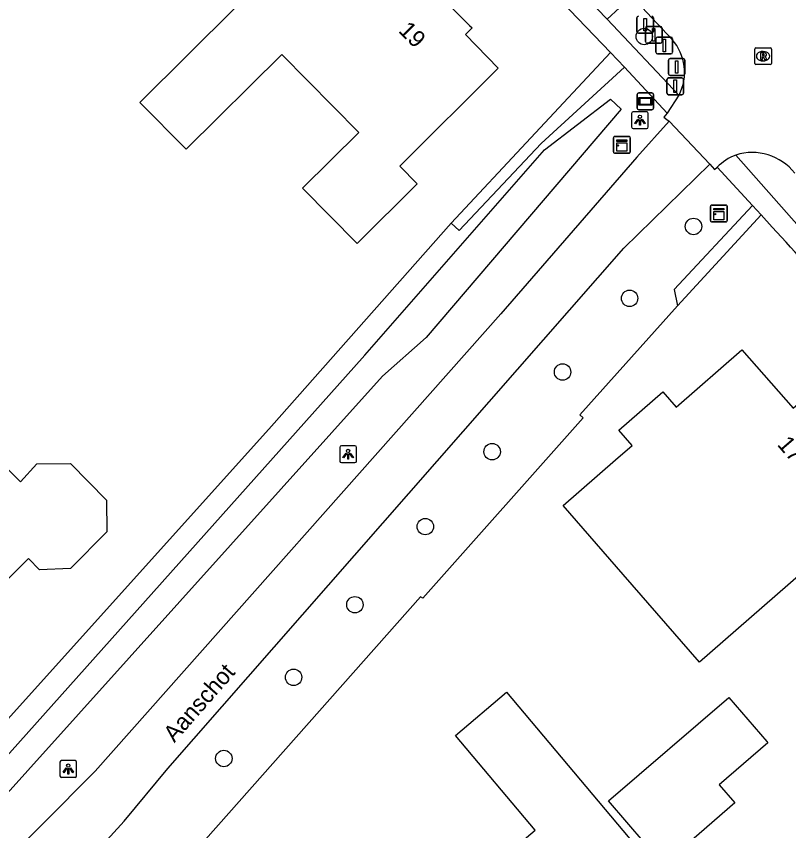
# Model space of a CAD drawing. Extents: x 160457 to 162082, y 388340 to 389736.
# Drawn here: x 160934.3 to 160980.31, y 389294.37 to 389342.85 of the extents above; entities that cross this region are included whole.
import ezdxf

# ---------------------------------------------------------------- set-up
doc = ezdxf.new("R2010")
doc.units = 0
for name, color, linetype in [('IMGEO_Afsluitpaal', 7, 'Continuous'), ('IMGEO_Berm_groen', 7, 'Continuous'), ('IMGEO_Boom', 7, 'Continuous'), ('IMGEO_Grasland_overig', 7, 'Continuous'), ('IMGEO_Groenvoorziening', 7, 'Continuous'), ('IMGEO_Kast', 7, 'Continuous'), ('IMGEO_Lichtpunt', 7, 'Continuous'), ('IMGEO_Openbare_ruimte_label', 7, 'Continuous'), ('IMGEO_Pand', 7, 'Continuous'), ('IMGEO_Pand_nummerreeks', 7, 'Continuous'), ('IMGEO_Pand_vergunning_verleend', 7, 'Continuous'), ('IMGEO_Parkeervlak_open', 7, 'Continuous'), ('IMGEO_Rijbaan_lokaal_gesloten', 7, 'Continuous'), ('IMGEO_Rioolput', 7, 'Continuous'), ('IMGEO_Verklikker', 7, 'Continuous'), ('IMGEO_Voetpad_open', 7, 'Continuous'), ('IMGEO_Waterloop', 7, 'Continuous')]:
    doc.layers.add(name, color=color, linetype=linetype)

msp = doc.modelspace()

# ---------------------------------------------------------------- linework, layer by layer
at = {"layer": 'IMGEO_Afsluitpaal'}
for p, q in [((160971.261, 389341.954), (160971.261, 389342.754)), ((160971.261, 389342.754), (160971.261, 389341.954)), ((160972.251, 389342.754), (160972.251, 389341.954)), ((160972.251, 389341.954), (160972.251, 389342.754)), ((160972.151, 389341.854), (160971.361, 389341.854)), ((160971.361, 389341.854), (160972.151, 389341.854)), ((160971.772, 389341.346), (160971.772, 389342.146)), ((160971.772, 389342.146), (160971.772, 389341.346)), ((160971.872, 389342.246), (160972.662, 389342.246)), ((160972.662, 389342.246), (160971.872, 389342.246)), ((160972.762, 389342.146), (160972.762, 389341.346)), ((160972.762, 389341.346), (160972.762, 389342.146)), ((160972.401, 389340.717), (160972.401, 389341.517)), ((160972.401, 389341.517), (160972.401, 389340.717)), ((160972.501, 389341.617), (160973.291, 389341.617)), ((160973.291, 389341.617), (160972.501, 389341.617)), ((160973.391, 389341.517), (160973.391, 389340.717)), ((160973.391, 389340.717), (160973.391, 389341.517)), ((160972.662, 389341.246), (160971.872, 389341.246)), ((160971.872, 389341.246), (160972.662, 389341.246)), ((160973.291, 389340.617), (160972.501, 389340.617)), ((160972.501, 389340.617), (160973.291, 389340.617)), ((160973.139, 389339.436), (160973.139, 389340.236)), ((160973.139, 389340.236), (160973.139, 389339.436)), ((160973.239, 389340.336), (160974.029, 389340.336)), ((160974.029, 389340.336), (160973.239, 389340.336)), ((160974.129, 389340.236), (160974.129, 389339.436)), ((160974.129, 389339.436), (160974.129, 389340.236)), ((160973.052, 389338.286), (160973.052, 389339.086)), ((160973.052, 389339.086), (160973.052, 389338.286)), ((160973.152, 389339.186), (160973.942, 389339.186)), ((160973.942, 389339.186), (160973.152, 389339.186)), ((160974.029, 389339.336), (160973.239, 389339.336)), ((160973.239, 389339.336), (160974.029, 389339.336)), ((160974.042, 389339.086), (160974.042, 389338.286)), ((160974.042, 389338.286), (160974.042, 389339.086)), ((160973.942, 389338.186), (160973.152, 389338.186)), ((160973.152, 389338.186), (160973.942, 389338.186))]:
    msp.add_line(p, q, dxfattribs=at)
for points in [[(160971.681, 389342.729), (160971.831, 389342.729), (160971.831, 389341.979), (160971.681, 389341.979), (160971.681, 389342.729)], [(160972.192, 389342.121), (160972.342, 389342.121), (160972.342, 389341.371), (160972.192, 389341.371), (160972.192, 389342.121)], [(160972.821, 389341.492), (160972.971, 389341.492), (160972.971, 389340.742), (160972.821, 389340.742), (160972.821, 389341.492)], [(160973.559, 389340.211), (160973.709, 389340.211), (160973.709, 389339.461), (160973.559, 389339.461), (160973.559, 389340.211)], [(160973.472, 389339.061), (160973.622, 389339.061), (160973.622, 389338.311), (160973.472, 389338.311), (160973.472, 389339.061)]]:
    msp.add_lwpolyline(points, dxfattribs=at)
for centre, start, end in [((160971.361, 389342.754), 90, 180), ((160971.361, 389342.754), 90, 180), ((160972.151, 389342.754), 0, 90), ((160972.151, 389342.754), 360, 90), ((160971.361, 389341.954), 180, 270), ((160971.361, 389341.954), 180, 270), ((160971.872, 389342.146), 90, 180), ((160971.872, 389342.146), 90, 180), ((160972.151, 389341.954), 270, 0), ((160972.151, 389341.954), 270, 0), ((160972.662, 389342.146), 0, 90), ((160972.662, 389342.146), 360, 90), ((160972.501, 389341.517), 90, 180), ((160972.501, 389341.517), 90, 180), ((160973.291, 389341.517), 0, 90), ((160973.291, 389341.517), 360, 90), ((160971.872, 389341.346), 180, 270), ((160971.872, 389341.346), 180, 270), ((160972.662, 389341.346), 270, 0), ((160972.662, 389341.346), 270, 0), ((160972.501, 389340.717), 180, 270), ((160972.501, 389340.717), 180, 270), ((160973.291, 389340.717), 270, 0), ((160973.291, 389340.717), 270, 0), ((160973.239, 389340.236), 90, 180), ((160973.239, 389340.236), 90, 180), ((160974.029, 389340.236), 0, 90), ((160974.029, 389340.236), 360, 90), ((160973.239, 389339.436), 180, 270), ((160973.239, 389339.436), 180, 270), ((160974.029, 389339.436), 270, 0), ((160974.029, 389339.436), 270, 0), ((160973.152, 389339.086), 90, 180), ((160973.152, 389339.086), 90, 180), ((160973.942, 389339.086), 0, 90), ((160973.942, 389339.086), 360, 90), ((160973.152, 389338.286), 180, 270), ((160973.152, 389338.286), 180, 270), ((160973.942, 389338.286), 270, 0), ((160973.942, 389338.286), 270, 0)]:
    msp.add_arc(centre, 0.1, start, end, dxfattribs=at)
at = {"layer": 'IMGEO_Berm_groen'}
for points in [[(160970.524, 389339.819), (160965.556, 389335.274), (160960.675, 389330.099), (160960.209, 389330.53)], [(160928.952, 389295.641), (160949.497, 389318.447), (160960.209, 389330.53)]]:
    msp.add_lwpolyline(points, dxfattribs=at)
at = {"layer": 'IMGEO_Boom'}
for centre in [(160971.703, 389341.649), (160974.636, 389330.341), (160970.829, 389326.062), (160966.837, 389321.674), (160962.643, 389316.932), (160958.662, 389312.472), (160954.469, 389307.82), (160950.817, 389303.5), (160946.664, 389298.667)]:
    msp.add_circle(centre, 0.489, dxfattribs=at)
at = {"layer": 'IMGEO_Grasland_overig'}
for points in [[(160960.209, 389330.53), (160969.702, 389340.704)], [(160978.149, 389331.58), (160973.489, 389326.584), (160973.691, 389325.611)], [(160978.659, 389331.024), (160973.691, 389325.611)]]:
    msp.add_lwpolyline(points, dxfattribs=at)
at = {"layer": 'IMGEO_Groenvoorziening'}
msp.add_lwpolyline([(160973.691, 389325.611), (160967.858, 389319.117), (160968.065, 389318.948), (160958.517, 389308.217), (160958.376, 389308.295), (160938.166, 389285.49)], dxfattribs=at)
at = {"layer": 'IMGEO_Kast'}
for p, q in [((160969.872, 389334.774), (160969.872, 389335.615)), ((160969.872, 389335.615), (160969.872, 389334.774)), ((160969.947, 389335.699), (160970.788, 389335.699)), ((160970.788, 389335.699), (160969.947, 389335.699)), ((160970.872, 389335.624), (160970.872, 389334.783)), ((160970.872, 389334.783), (160970.872, 389335.624)), ((160970.797, 389334.699), (160969.956, 389334.699)), ((160969.956, 389334.699), (160970.797, 389334.699)), ((160975.647, 389330.691), (160975.647, 389331.532)), ((160975.647, 389331.532), (160975.647, 389330.691)), ((160975.722, 389331.616), (160976.563, 389331.616)), ((160976.563, 389331.616), (160975.722, 389331.616)), ((160976.647, 389331.541), (160976.647, 389330.7)), ((160976.647, 389330.7), (160976.647, 389331.541)), ((160976.572, 389330.616), (160975.731, 389330.616)), ((160975.731, 389330.616), (160976.572, 389330.616))]:
    msp.add_line(p, q, dxfattribs=at)
for points in [[(160970.067, 389335.489), (160970.667, 389335.489), (160970.667, 389335.404), (160970.067, 389335.404), (160970.067, 389335.489)], [(160970.067, 389335.314), (160970.667, 389335.314), (160970.667, 389334.825), (160970.067, 389334.825), (160970.067, 389335.314)], [(160975.842, 389331.406), (160976.442, 389331.406), (160976.442, 389331.321), (160975.842, 389331.321), (160975.842, 389331.406)], [(160975.842, 389331.231), (160976.442, 389331.231), (160976.442, 389330.742), (160975.842, 389330.742), (160975.842, 389331.231)]]:
    msp.add_lwpolyline(points, dxfattribs=at)
for centre in [(160970.151, 389335.163), (160975.926, 389331.08)]:
    msp.add_circle(centre, 0.0377, dxfattribs=at)
for centre, start, end in [((160969.95, 389335.621), 92.4484, 184.2845), ((160969.95, 389335.621), 92.4484, 184.2845), ((160970.794, 389335.621), 2.4484, 94.2845), ((160970.794, 389335.621), 2.4484, 94.2845), ((160969.95, 389334.777), 182.4484, 274.2845), ((160969.95, 389334.777), 182.4484, 274.2845), ((160970.794, 389334.777), 272.4484, 4.2845), ((160970.794, 389334.777), 272.4484, 4.2845), ((160975.725, 389331.538), 92.4484, 184.2845), ((160975.725, 389331.538), 92.4484, 184.2845), ((160976.569, 389331.538), 2.4484, 94.2845), ((160976.569, 389331.538), 2.4484, 94.2845), ((160976.569, 389330.694), 272.4484, 4.2845), ((160976.569, 389330.694), 272.4484, 4.2845), ((160975.725, 389330.694), 182.4484, 274.2845), ((160975.725, 389330.694), 182.4484, 274.2845)]:
    msp.add_arc(centre, 0.0779, start, end, dxfattribs=at)
at = {"layer": 'IMGEO_Lichtpunt'}
for p, q in [((160970.948, 389337.072), (160970.948, 389336.265)), ((160970.948, 389337.072), (160970.948, 389336.265)), ((160971.85, 389337.167), (160971.042, 389337.167)), ((160971.85, 389337.167), (160971.042, 389337.167)), ((160971.944, 389336.265), (160971.944, 389337.072)), ((160971.944, 389336.265), (160971.944, 389337.072)), ((160971.042, 389336.171), (160971.85, 389336.171)), ((160971.042, 389336.171), (160971.85, 389336.171)), ((160953.568, 389317.184), (160953.568, 389316.377)), ((160953.568, 389317.184), (160953.568, 389316.377)), ((160954.47, 389317.279), (160953.662, 389317.279)), ((160954.47, 389317.279), (160953.662, 389317.279)), ((160954.564, 389316.377), (160954.564, 389317.184)), ((160954.564, 389316.377), (160954.564, 389317.184)), ((160953.662, 389316.283), (160954.47, 389316.283)), ((160953.662, 389316.283), (160954.47, 389316.283)), ((160936.899, 389298.446), (160936.899, 389297.639)), ((160936.899, 389298.446), (160936.899, 389297.639)), ((160937.801, 389298.541), (160936.993, 389298.541)), ((160937.801, 389298.541), (160936.993, 389298.541)), ((160937.895, 389297.639), (160937.895, 389298.446)), ((160937.895, 389297.639), (160937.895, 389298.446)), ((160936.993, 389297.545), (160937.801, 389297.545)), ((160936.993, 389297.545), (160937.801, 389297.545))]:
    msp.add_line(p, q, dxfattribs=at)
for points in [[(160971.322, 389336.736), (160971.361, 389336.708), (160971.173, 389336.446), (160971.135, 389336.473), (160971.322, 389336.736)], [(160971.424, 389336.688), (160971.471, 389336.688), (160971.471, 389336.366), (160971.424, 389336.366), (160971.424, 389336.688)], [(160971.534, 389336.708), (160971.572, 389336.735), (160971.759, 389336.473), (160971.72, 389336.445), (160971.534, 389336.708)], [(160953.942, 389316.848), (160953.981, 389316.82), (160953.793, 389316.558), (160953.755, 389316.585), (160953.942, 389316.848)], [(160954.044, 389316.8), (160954.091, 389316.8), (160954.091, 389316.478), (160954.044, 389316.478), (160954.044, 389316.8)], [(160954.154, 389316.82), (160954.192, 389316.847), (160954.379, 389316.585), (160954.34, 389316.557), (160954.154, 389316.82)], [(160937.273, 389298.11), (160937.312, 389298.082), (160937.124, 389297.82), (160937.086, 389297.847), (160937.273, 389298.11)], [(160937.375, 389298.062), (160937.422, 389298.062), (160937.422, 389297.74), (160937.375, 389297.74), (160937.375, 389298.062)], [(160937.485, 389298.082), (160937.523, 389298.109), (160937.71, 389297.847), (160937.671, 389297.819), (160937.485, 389298.082)]]:
    msp.add_lwpolyline(points, dxfattribs=at)
for centre in [(160971.447, 389336.87), (160954.067, 389316.982), (160937.398, 389298.244)]:
    msp.add_circle(centre, 0.0994, dxfattribs=at)
for centre, start, end in [((160971.042, 389337.072), 90, 180), ((160971.042, 389337.072), 90, 180), ((160971.85, 389337.072), 0, 90), ((160971.85, 389337.072), 0, 90), ((160971.042, 389336.265), 180, 270), ((160971.042, 389336.265), 180, 270), ((160971.85, 389336.265), 270, 0), ((160971.85, 389336.265), 270, 360), ((160953.662, 389317.184), 90, 180), ((160953.662, 389317.184), 90, 180), ((160954.47, 389317.184), 0, 90), ((160954.47, 389317.184), 0, 90), ((160953.662, 389316.377), 180, 270), ((160953.662, 389316.377), 180, 270), ((160954.47, 389316.377), 270, 0), ((160954.47, 389316.377), 270, 360), ((160936.993, 389298.446), 90, 180), ((160936.993, 389298.446), 90, 180), ((160937.801, 389298.446), 0, 90), ((160937.801, 389298.446), 0, 90), ((160936.993, 389297.639), 180, 270), ((160936.993, 389297.639), 180, 270), ((160937.801, 389297.639), 270, 0), ((160937.801, 389297.639), 270, 360)]:
    msp.add_arc(centre, 0.0946, start, end, dxfattribs=at)
at = {"layer": 'IMGEO_Pand'}
for points in [[(160953.044, 389349.042), (160955.561, 389346.514), (160955.951, 389346.902), (160957.89, 389344.954), (160958.272, 389345.335), (160958.412, 389345.194), (160961.303, 389342.302), (160961.446, 389342.159), (160961.054, 389341.779), (160962.995, 389339.773), (160957.136, 389333.938), (160958.186, 389332.884), (160954.613, 389329.334), (160951.357, 389332.628), (160954.701, 389335.933), (160950.119, 389340.57), (160944.425, 389334.942), (160941.663, 389337.712), (160953.044, 389349.042)], [(160966.867, 389313.728), (160969.993, 389316.448), (160970.975, 389317.303), (160970.186, 389318.209), (160972.808, 389320.49), (160973.597, 389319.583), (160977.525, 389323.001), (160980.571, 389319.528), (160981.398, 389320.253), (160981.484, 389320.153), (160983.635, 389317.655), (160983.69, 389317.592), (160982.865, 389316.872), (160983.16, 389316.534), (160982.41, 389315.879), (160984.898, 389313.029), (160975.001, 389304.399), (160970.446, 389309.623), (160966.867, 389313.728)], [(160935.521, 389316.2), (160937.525, 389316.224), (160939.683, 389314.04), (160939.701, 389312.153), (160937.529, 389309.983), (160935.684, 389309.906), (160935.027, 389310.564), (160929.969, 389305.524), (160927.297, 389308.206), (160923.955, 389311.544), (160921.331, 389314.189), (160921.627, 389314.487), (160920.916, 389315.331), (160920.898, 389316.486), (160923.047, 389318.629), (160924.194, 389318.611), (160924.994, 389317.808), (160928.454, 389321.258), (160934.56, 389315.132), (160935.521, 389316.2)], [(160976.175, 389297.103), (160977.105, 389296.023), (160972.848, 389292.328), (160969.575, 389296.146), (160976.732, 389302.304), (160978.998, 389299.671), (160979.066, 389299.591), (160976.175, 389297.103)]]:
    msp.add_lwpolyline(points, dxfattribs=at)
at = {"layer": 'IMGEO_Pand_vergunning_verleend'}
msp.add_lwpolyline([(160963.505, 389302.615), (160973.368, 389290.88), (160968.373, 389286.674), (160963.26, 389292.757), (160965.206, 389294.396), (160960.458, 389300.045), (160963.505, 389302.615)], dxfattribs=at)
at = {"layer": 'IMGEO_Parkeervlak_open'}
msp.add_lwpolyline([(160970.962, 389344.059), (160969.49, 389342.684)], dxfattribs=at)
at = {"layer": 'IMGEO_Rijbaan_lokaal_gesloten'}
for points in [[(160970.962, 389344.059), (160973.36, 389341.477)], [(160973.773, 389338.152), (160973.065, 389337.082)], [(160973.065, 389337.082), (160972.873, 389336.853), (160973.044, 389336.705), (160973.178, 389336.604)], [(160973.178, 389336.604), (160971.255, 389334.46), (160963.17, 389325.134), (160938.998, 389297.914), (160932.713, 389291.597), (160932.413, 389291.919)], [(160975.615, 389334.058), (160973.178, 389336.604)], [(160935.351, 389288.713), (160935.207, 389288.877), (160940.727, 389294.929), (160943.335, 389298.069), (160970.49, 389329.042), (160975.615, 389334.058)], [(160975.615, 389334.058), (160975.754, 389333.895), (160975.891, 389333.741), (160976.054, 389333.864)]]:
    msp.add_lwpolyline(points, dxfattribs=at)
for centre, radius, start, end in [((160971.161, 389339.516), 2.947, 332.4364, 41.7245), ((160978.129, 389331.919), 2.844, 109.957, 136.8463), ((160978.138, 389331.53), 3.215, 38.1974, 107.7487)]:
    msp.add_arc(centre, radius, start, end, dxfattribs=at)
at = {"layer": 'IMGEO_Rioolput'}
for p, q in [((160978.283, 389340.051), (160978.283, 389340.903)), ((160978.358, 389340.977), (160979.21, 389340.977)), ((160979.284, 389340.903), (160979.284, 389340.051)), ((160978.771, 389340.757), (160978.796, 389340.757)), ((160979.21, 389339.977), (160978.358, 389339.977)), ((160978.794, 389340.197), (160978.769, 389340.197))]:
    msp.add_line(p, q, dxfattribs=at)
for points in [[(160978.283, 389340.051), (160978.283, 389340.903)], [(160978.358, 389340.977), (160979.21, 389340.977)], [(160979.284, 389340.903), (160979.284, 389340.051)], [(160978.872, 389340.675), (160978.62, 389340.677), (160978.62, 389340.277)], [(160978.62, 389340.277), (160978.744, 389340.277), (160978.744, 389340.439), (160978.755, 389340.439)], [(160978.798, 389340.596), (160978.744, 389340.596), (160978.744, 389340.515)], [(160978.744, 389340.515), (160978.796, 389340.515)], [(160978.802, 389340.41), (160978.873, 389340.277), (160979.013, 389340.277), (160978.948, 389340.403)], [(160979.21, 389339.977), (160978.358, 389339.977)]]:
    msp.add_lwpolyline(points, dxfattribs=at)
for centre, radius, start, end in [((160978.36, 389340.901), 0.0765, 91.552, 178.448), ((160978.36, 389340.901), 0.0765, 91.552, 178.448), ((160979.208, 389340.901), 0.0765, 1.552, 88.448), ((160979.208, 389340.901), 0.0765, 1.552, 88.448), ((160978.754, 389340.386), 0.0533, 26.0293, 88.6989), ((160978.78, 389340.704), 0.19, 274.7715, 282.9687), ((160978.804, 389340.5), 0.0964, 77.0061, 93.1865), ((160978.818, 389340.557), 0.0378, 276.6634, 79.6772), ((160978.871, 389340.565), 0.109, 350.3612, 89.416), ((160978.869, 389340.565), 0.112, 277.5842, 350.9817), ((160978.853, 389340.35), 0.108, 29.5134, 73.7905), ((160978.36, 389340.053), 0.0765, 181.552, 268.448), ((160978.36, 389340.053), 0.0765, 181.552, 268.448), ((160979.208, 389340.053), 0.0765, 271.552, 358.448), ((160979.208, 389340.053), 0.0765, 271.552, 358.448)]:
    msp.add_arc(centre, radius, start, end, dxfattribs=at)
for centre, major_axis, ratio, start_param, end_param in [((160978.77, 389340.477), (-0.387, 0.002), 0.722429, 4.712389, 7.853982), ((160978.795, 389340.477), (-0.39, 0.002), 0.717154, 1.570796, 4.712389)]:
    msp.add_ellipse(centre, major_axis=major_axis, ratio=ratio, start_param=start_param, end_param=end_param, dxfattribs=at)
at = {"layer": 'IMGEO_Verklikker'}
for p, q in [((160971.273, 389337.392), (160971.273, 389338.192)), ((160971.273, 389338.192), (160971.273, 389337.392)), ((160971.373, 389338.292), (160972.163, 389338.292)), ((160972.163, 389338.292), (160971.373, 389338.292)), ((160972.263, 389338.192), (160972.263, 389337.392)), ((160972.263, 389337.392), (160972.263, 389338.192)), ((160972.163, 389337.292), (160971.373, 389337.292)), ((160971.373, 389337.292), (160972.163, 389337.292))]:
    msp.add_line(p, q, dxfattribs=at)
for points in [[(160971.374, 389338.024), (160972.162, 389338.024), (160972.162, 389337.56), (160971.374, 389337.56), (160971.374, 389338.024)], [(160971.439, 389337.959), (160971.439, 389337.625), (160972.097, 389337.625), (160972.097, 389337.959), (160971.439, 389337.959)]]:
    msp.add_lwpolyline(points, dxfattribs=at)
for centre, start, end in [((160971.373, 389338.192), 90, 180), ((160971.373, 389338.192), 90, 180), ((160972.163, 389338.192), 0, 90), ((160972.163, 389338.192), 360, 90), ((160971.373, 389337.392), 180, 270), ((160971.373, 389337.392), 180, 270), ((160972.163, 389337.392), 270, 0), ((160972.163, 389337.392), 270, 0)]:
    msp.add_arc(centre, 0.1, start, end, dxfattribs=at)
at = {"layer": 'IMGEO_Voetpad_open'}
for points in [[(160969.702, 389340.704), (160959.946, 389350.862), (160956.46, 389354.428), (160954.588, 389356.272), (160945.889, 389364.839), (160942.5, 389368.028), (160934.163, 389375.661), (160931.567, 389378.005), (160929.083, 389380.277), (160919.616, 389388.693), (160919.306, 389388.956), (160916.732, 389391.139), (160916.422, 389391.402), (160902.939, 389402.414), (160900.122, 389404.641)], [(160969.49, 389342.684), (160960.784, 389351.721)], [(160973.773, 389338.152), (160969.49, 389342.684)], [(160969.702, 389340.704), (160970.524, 389339.819)], [(160970.524, 389339.819), (160973.065, 389337.082)], [(160980.937, 389330.322), (160977.158, 389334.592)], [(160976.054, 389333.864), (160978.149, 389331.58)], [(160978.149, 389331.58), (160978.659, 389331.024)], [(160979.322, 389330.301), (160978.659, 389331.024)]]:
    msp.add_lwpolyline(points, dxfattribs=at)
msp.add_arc((160733.919, 389103.602), 334.089, 40.49861, 42.73119, dxfattribs=at)
at = {"layer": 'IMGEO_Waterloop'}
msp.add_lwpolyline([(160931.956, 389294.59), (160930.904, 389295.642), (160955.055, 389322.68), (160965.765, 389334.91), (160969.689, 389337.916), (160970.333, 389337.318), (160958.705, 389323.727), (160956.114, 389321.431), (160931.956, 389294.59)], dxfattribs=at)

# ---------------------------------------------------------------- texts
at = {"layer": 'IMGEO_Openbare_ruimte_label'}
msp.add_text('Aanschot', height=1, rotation=48.771, dxfattribs=at).set_placement((160943.72, 389299.569))
at = {"layer": 'IMGEO_Pand_nummerreeks'}
for s, rotation, p in [('19', 314.982, (160957.02, 389341.949)), ('17', 310.7393, (160979.58, 389317.339))]:
    msp.add_text(s, height=1, rotation=rotation, dxfattribs=at).set_placement(p)

doc.saveas('drawing.dxf')
